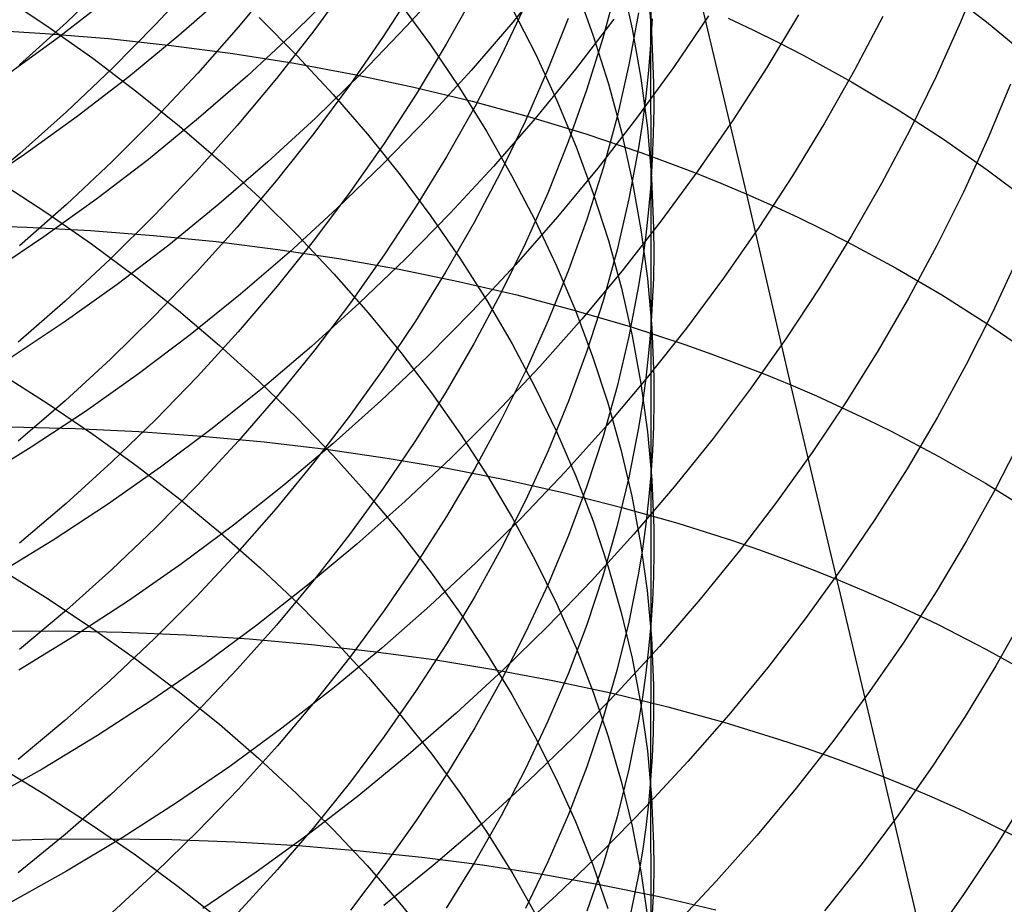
# Model space of a CAD drawing. Extents: x -383 to 1849, y -1185 to -529.
# Tile 600 of 656: x 422.3 to 429.59, y -952.1 to -945.55. Entities that reach past the tile are written whole.
import ezdxf

# ---------------------------------------------------------------- set-up
doc = ezdxf.new("R2010")
doc.units = 0
doc.layers.add('PREDEFINITO', color=7, linetype='CONTINUOUS')

msp = doc.modelspace()

# ---------------------------------------------------------------- linework, layer by layer
at = {"layer": 'PREDEFINITO'}
for p, q in [((426.9727, -943.7349, 624.1156), (426.9723, -945.7351, 626.9417)), ((427.6842, -946.8416, 502.9117), (427.0305, -944.0875, 505.5881)), ((429.4312, -945.1623, 531.3083), (429.2658, -945.5679, 531.5266)), ((422.9816, -945.2487, 607.9119), (422.6462, -945.5707, 607.7544)), ((423.6194, -945.2494, 609.653), (423.3066, -945.586, 609.4792)), ((424.2086, -945.2538, 611.4284), (423.9198, -945.6033, 611.2384)), ((425.4813, -945.2492, 541.4496), (425.1622, -945.6015, 541.5751)), ((426.2469, -945.2013, 539.8296), (425.9506, -945.5679, 539.9706)), ((426.7553, -945.2506, 631.9077), (426.8357, -945.6165, 631.593)), ((424.6794, -945.3044, 543.0433), (424.3385, -945.6397, 543.1532)), ((424.7419, -945.2721, 613.2338), (424.4777, -945.6327, 613.0279)), ((425.2307, -945.3043, 615.0714), (424.9929, -945.6735, 614.8499)), ((426.4207, -945.3178, 634.26), (426.5478, -945.6704, 633.9434)), ((426.7222, -945.3009, 622.9823), (426.6179, -945.688, 622.703)), ((426.9465, -945.2646, 629.5665), (426.9784, -945.6406, 629.2569)), ((429.1458, -945.3255, 507.1772), (429.4585, -945.5663, 507.4658)), ((422.1522, -945.3629, 644.8382), (422.5023, -945.5948, 644.588)), ((422.9683, -945.387, 546.1425), (422.5873, -945.6827, 546.2228)), ((423.8415, -945.3501, 544.606), (423.48, -945.6667, 544.701)), ((425.669, -945.356, 616.9396), (425.4592, -945.7317, 616.7034)), ((425.1134, -945.4254, 639.25), (425.3414, -945.7373, 638.9443)), ((426.0467, -945.4373, 618.8338), (425.8657, -945.8178, 618.5832)), ((425.9499, -945.4718, 636.6141), (426.1215, -945.8076, 636.2992)), ((424.0737, -945.5333, 641.8378), (424.3537, -945.8153, 641.5486)), ((426.3607, -945.5405, 620.7596), (426.2091, -945.9242, 620.4951)), ((426.6998, -945.546, 538.3423), (426.415, -945.917, 538.4939)), ((426.8816, -945.4997, 624.9495), (426.8108, -945.8848, 624.6592)), ((426.9841, -945.544, 627.0923), (426.9723, -945.7351, 626.9417)), ((427.4013, -945.5209, 536.6777), (427.1405, -945.9035, 536.8454)), ((427.5463, -945.5387, 504.3614), (427.7344, -945.6277, 504.488)), ((428.0675, -945.513, 534.9861), (427.8321, -945.9044, 535.1696)), ((428.6907, -945.5261, 533.2683), (428.4822, -945.924, 533.4674)), ((422.6462, -945.5707, 607.7544), (422.2998, -945.883, 607.602)), ((422.5023, -945.5948, 644.588), (422.8412, -945.8349, 644.3294)), ((423.3066, -945.586, 609.4792), (422.9824, -945.9138, 609.3104)), ((423.9198, -945.6033, 611.2384), (423.6188, -945.9448, 611.0531)), ((425.1622, -945.6015, 541.5751), (424.8318, -945.9447, 541.6956)), ((425.9506, -945.5679, 539.9706), (425.6425, -945.9263, 540.1066)), ((426.8357, -945.6165, 631.593), (426.9001, -945.984, 631.2774)), ((429.2658, -945.5679, 531.5266), (429.0856, -945.9698, 531.7408)), ((429.4585, -945.5663, 507.4658), (429.7592, -945.8161, 507.7602)), ((422.0175, -945.6232, 500.4126), (422.4896, -945.6512, 500.5471)), ((422.5873, -945.6827, 546.2228), (422.1969, -945.9665, 546.298)), ((422.4896, -945.6512, 500.5471), (422.9576, -945.6901, 500.6916)), ((422.9576, -945.6901, 500.6916), (423.4211, -945.74, 500.8461)), ((423.48, -945.6667, 544.701), (423.1085, -945.9722, 544.7907)), ((424.3385, -945.6397, 543.1532), (423.987, -945.965, 543.258)), ((424.4777, -945.6327, 613.0279), (424.2008, -945.9861, 612.8263)), ((424.9929, -945.6735, 614.8499), (424.7417, -946.0366, 614.6326)), ((426.6179, -945.688, 622.703), (426.4976, -946.0726, 622.4259)), ((426.5478, -945.6704, 633.9434), (426.6595, -946.0257, 633.6248)), ((426.9784, -945.6406, 629.2569), (426.9935, -946.0171, 628.9473)), ((427.7344, -945.6277, 504.488), (427.9198, -945.7195, 504.6166)), ((423.4211, -945.74, 500.8461), (423.8794, -945.8008, 501.0103)), ((425.4592, -945.7317, 616.7034), (425.2355, -946.1021, 616.4709)), ((425.3414, -945.7373, 638.9443), (425.5557, -946.0541, 638.6341)), ((426.9723, -945.7351, 626.9417), (426.9561, -945.926, 626.7914)), ((426.9723, -945.7351, 626.9417), (426.9724, -946.77, 628.3292)), ((427.9198, -945.7195, 504.6166), (428.1025, -945.8138, 504.7473)), ((422.8412, -945.8349, 644.3294), (423.1688, -946.0829, 644.0628)), ((423.8794, -945.8008, 501.0103), (424.332, -945.8726, 501.1843)), ((424.3537, -945.8153, 641.5486), (424.621, -946.1036, 641.2533)), ((425.8657, -945.8178, 618.5832), (425.6701, -946.1938, 618.3359)), ((426.1215, -945.8076, 636.2992), (426.2785, -946.1471, 635.9812)), ((428.1025, -945.8138, 504.7473), (428.4597, -946.0105, 505.0144)), ((424.332, -945.8726, 501.1843), (424.7784, -945.9553, 501.3678)), ((426.8108, -945.8848, 624.6592), (426.7234, -946.2681, 624.3707)), ((427.1405, -945.9035, 536.8454), (426.8669, -946.2793, 537.0082)), ((427.8321, -945.9044, 535.1696), (427.5834, -946.29, 535.3484)), ((422.9824, -945.9138, 609.3104), (422.6469, -946.2322, 609.1468)), ((423.1085, -945.9722, 544.7907), (422.7272, -946.2663, 544.8751)), ((423.6188, -945.9448, 611.0531), (423.3061, -946.2779, 610.8728)), ((423.987, -945.965, 543.258), (423.6251, -946.2797, 543.3574)), ((424.8318, -945.9447, 541.6956), (424.4904, -946.2784, 541.8107)), ((424.7784, -945.9553, 501.3678), (425.2181, -946.0489, 501.5608)), ((425.6425, -945.9263, 540.1066), (425.3228, -946.2762, 540.2375)), ((426.2091, -945.9242, 620.4951), (426.0423, -946.3042, 620.2336)), ((426.415, -945.917, 538.4939), (426.118, -946.2804, 538.6404)), ((426.9001, -945.984, 631.2774), (426.9481, -946.3528, 630.961)), ((426.9561, -945.926, 626.7914), (426.9356, -946.1168, 626.6413)), ((428.4822, -945.924, 533.4674), (428.2598, -946.317, 533.662)), ((429.0856, -945.9698, 531.7408), (428.8909, -946.3677, 531.9508)), ((424.2008, -945.9861, 612.8263), (423.9116, -946.332, 612.6294)), ((424.7417, -946.0366, 614.6326), (424.4775, -946.393, 614.4195)), ((425.2181, -946.0489, 501.5608), (425.6504, -946.1535, 501.7632)), ((425.5557, -946.0541, 638.6341), (425.7562, -946.3758, 638.3196)), ((426.6595, -946.0257, 633.6248), (426.7557, -946.3833, 633.3045)), ((426.9935, -946.0171, 628.9473), (426.9947, -946.2054, 628.7926)), ((428.4597, -946.0105, 505.0144), (428.8057, -946.2173, 505.2888)), ((429.6368, -946.0274, 529.9765), (429.47, -946.4292, 530.202)), ((423.1688, -946.0829, 644.0628), (423.4847, -946.3386, 643.7886)), ((424.621, -946.1036, 641.2533), (424.8754, -946.398, 640.9523)), ((425.2355, -946.1021, 616.4709), (424.9982, -946.4667, 616.2423)), ((426.4976, -946.0726, 622.4259), (426.3615, -946.4543, 622.1512)), ((426.9356, -946.1168, 626.6413), (426.9108, -946.3073, 626.4915)), ((425.6701, -946.1938, 618.3359), (425.4603, -946.5648, 618.0922)), ((425.6504, -946.1535, 501.7632), (426.075, -946.2691, 501.9749)), ((426.2785, -946.1471, 635.9812), (426.4207, -946.4901, 635.6604)), ((422.6469, -946.2322, 609.1468), (422.3006, -946.5409, 608.9886)), ((422.7272, -946.2663, 544.8751), (422.3364, -946.5485, 544.9539)), ((426.075, -946.2691, 501.9749), (426.4912, -946.3957, 502.1956)), ((426.7234, -946.2681, 624.3707), (426.6196, -946.6493, 624.0841)), ((426.9947, -946.2054, 628.7926), (426.9916, -946.3937, 628.638)), ((428.8057, -946.2173, 505.2888), (429.1404, -946.4339, 505.5704)), ((423.3061, -946.2779, 610.8728), (422.9818, -946.6022, 610.6976)), ((423.6251, -946.2797, 543.3574), (423.2531, -946.5836, 543.4514)), ((423.4847, -946.3386, 643.7886), (423.7886, -946.6015, 643.5072)), ((423.9116, -946.332, 612.6294), (423.6102, -946.6701, 612.4374)), ((424.4904, -946.2784, 541.8107), (424.1384, -946.602, 541.9204)), ((425.3228, -946.2762, 540.2375), (424.9918, -946.617, 540.363)), ((426.118, -946.2804, 538.6404), (425.8092, -946.6357, 538.7817)), ((426.0423, -946.3042, 620.2336), (425.8607, -946.6802, 619.9752)), ((426.8669, -946.2793, 537.0082), (426.5808, -946.648, 537.166)), ((426.9108, -946.3073, 626.4915), (426.8817, -946.4975, 626.3421)), ((427.5834, -946.29, 535.3484), (427.3217, -946.6694, 535.5223)), ((428.2598, -946.317, 533.662), (428.0236, -946.7048, 533.852)), ((424.4775, -946.393, 614.4195), (424.2007, -946.7424, 614.2111)), ((424.8754, -946.398, 640.9523), (425.1167, -946.698, 640.6458)), ((425.7562, -946.3758, 638.3196), (425.9427, -946.7018, 638.0013)), ((426.4912, -946.3957, 502.1956), (426.8985, -946.5333, 502.4254)), ((426.7557, -946.3833, 633.3045), (426.8361, -946.7428, 632.9827)), ((426.9481, -946.3528, 630.961), (426.9797, -946.7224, 630.6442)), ((426.9916, -946.3937, 628.638), (426.9842, -946.5819, 628.4835)), ((428.8909, -946.3677, 531.9508), (428.6819, -946.7612, 532.1563)), ((424.9982, -946.4667, 616.2423), (424.7475, -946.8251, 616.018)), ((426.3615, -946.4543, 622.1512), (426.2099, -946.8328, 621.8792)), ((426.4207, -946.4901, 635.6604), (426.5478, -946.8361, 635.3372)), ((429.1404, -946.4339, 505.5704), (429.4635, -946.6601, 505.8585)), ((429.47, -946.4292, 530.202), (429.2883, -946.8274, 530.4234)), ((422.3364, -946.5485, 544.9539), (421.9365, -946.8184, 545.0271)), ((422.3006, -946.5409, 608.9886), (421.9436, -946.8396, 608.8359)), ((425.4603, -946.5648, 618.0922), (425.2366, -946.9305, 617.8524)), ((426.8817, -946.4975, 626.3421), (426.8109, -946.8767, 626.0443)), ((426.8985, -946.5333, 502.4254), (427.0986, -946.6063, 502.5437)), ((422.9818, -946.6022, 610.6976), (422.6463, -946.9174, 610.5278)), ((423.2531, -946.5836, 543.4514), (422.8714, -946.876, 543.5397)), ((424.1384, -946.602, 541.9204), (423.7761, -946.9153, 542.0246)), ((423.7886, -946.6015, 643.5072), (424.0805, -946.8713, 643.2188)), ((424.9918, -946.617, 540.363), (424.6499, -946.9483, 540.483)), ((425.8092, -946.6357, 538.7817), (425.4888, -946.9824, 538.9176)), ((426.9842, -946.5819, 628.4835), (426.9724, -946.77, 628.3292)), ((427.0986, -946.6063, 502.5437), (427.2963, -946.682, 502.6642)), ((423.6102, -946.6701, 612.4374), (423.297, -946.9998, 612.2504)), ((425.1167, -946.698, 640.6458), (425.3447, -947.0034, 640.3344)), ((425.8607, -946.6802, 619.9752), (425.6646, -947.0517, 619.7202)), ((425.9427, -946.7018, 638.0013), (426.1148, -947.0318, 637.6794)), ((426.5808, -946.648, 537.166), (426.2827, -947.0091, 537.3185)), ((426.6196, -946.6493, 624.0841), (426.4997, -947.028, 623.7998)), ((427.3217, -946.6694, 535.5223), (427.0473, -947.0421, 535.6911)), ((427.2963, -946.682, 502.6642), (427.4915, -946.7604, 502.7868)), ((428.0236, -946.7048, 533.852), (427.7742, -947.0868, 534.037)), ((429.4635, -946.6601, 505.8585), (429.7749, -946.8954, 506.153)), ((422.1428, -946.7477, 646.2326), (422.4929, -946.9748, 645.9777)), ((424.2007, -946.7424, 614.2111), (423.9114, -947.0844, 614.0074)), ((426.8361, -946.7428, 632.9827), (426.9004, -947.104, 632.6599)), ((426.9724, -946.77, 628.3292), (426.9562, -946.958, 628.1752)), ((426.9724, -946.77, 628.3292), (426.9728, -948.9212, 631.0415)), ((426.9797, -946.7224, 630.6442), (426.9945, -947.0925, 630.3274)), ((427.4915, -946.7604, 502.7868), (427.6842, -946.8416, 502.9117)), ((428.6819, -946.7612, 532.1563), (428.459, -947.1499, 532.3572)), ((424.7475, -946.8251, 616.018), (424.4839, -947.177, 615.7981)), ((426.2099, -946.8328, 621.8792), (426.0432, -947.2076, 621.6102)), ((426.5478, -946.8361, 635.3372), (426.6596, -947.1847, 635.0118)), ((428.01, -948.2531, 501.6097), (427.6842, -946.8416, 502.9117)), ((427.6842, -946.8416, 502.9117), (427.8742, -946.9255, 503.0387)), ((429.2883, -946.8274, 530.4234), (429.0921, -947.2217, 530.6404)), ((422.6463, -946.9174, 610.5278), (422.2999, -947.2229, 610.3636)), ((422.8714, -946.876, 543.5397), (422.4803, -947.1567, 543.6222)), ((423.7761, -946.9153, 542.0246), (423.4038, -947.2177, 542.1229)), ((424.0805, -946.8713, 643.2188), (424.36, -947.1477, 642.9238)), ((425.2366, -946.9305, 617.8524), (424.9993, -947.2905, 617.6166)), ((426.8109, -946.8767, 626.0443), (426.7234, -947.2543, 625.7483)), ((427.8742, -946.9255, 503.0387), (428.0616, -947.0122, 503.1679)), ((422.4929, -946.9748, 645.9777), (422.8319, -947.2099, 645.7143)), ((423.297, -946.9998, 612.2504), (422.9723, -947.3208, 612.0688)), ((424.6499, -946.9483, 540.483), (424.2974, -947.2698, 540.5974)), ((425.4888, -946.9824, 538.9176), (425.1572, -947.3203, 539.0479)), ((425.3447, -947.0034, 640.3344), (425.559, -947.3138, 640.0182)), ((426.9562, -946.958, 628.1752), (426.9357, -947.1457, 628.0214)), ((421.8771, -947.0705, 498.9385), (422.3523, -947.0849, 499.0649)), ((425.6646, -947.0517, 619.7202), (425.4543, -947.4184, 619.4688)), ((426.2827, -947.0091, 537.3185), (425.9728, -947.3623, 537.4655)), ((426.1148, -947.0318, 637.6794), (426.2723, -947.3655, 637.3543)), ((426.4997, -947.028, 623.7998), (426.3641, -947.4037, 623.5179)), ((427.0473, -947.0421, 535.6911), (426.7605, -947.4078, 535.8547)), ((428.0616, -947.0122, 503.1679), (428.2463, -947.1015, 503.2991)), ((422.3523, -947.0849, 499.0649), (422.824, -947.11, 499.2017)), ((422.824, -947.11, 499.2017), (423.2915, -947.1458, 499.3487)), ((423.2915, -947.1458, 499.3487), (423.7544, -947.1924, 499.5058)), ((423.9114, -947.0844, 614.0074), (423.61, -947.4185, 613.8087)), ((424.36, -947.1477, 642.9238), (424.6268, -947.4303, 642.6227)), ((426.9004, -947.104, 632.6599), (426.9484, -947.4664, 632.3364)), ((426.9357, -947.1457, 628.0214), (426.9108, -947.3332, 627.8679)), ((426.9945, -947.0925, 630.3274), (426.9955, -947.2777, 630.1691)), ((427.7742, -947.0868, 534.037), (427.5118, -947.4626, 534.2169)), ((428.459, -947.1499, 532.3572), (428.2224, -947.5334, 532.5531)), ((428.2463, -947.1015, 503.2991), (428.4282, -947.1935, 503.4324)), ((422.4803, -947.1567, 543.6222), (422.08, -947.4252, 543.6988)), ((422.8319, -947.2099, 645.7143), (423.1596, -947.4528, 645.4427)), ((423.4038, -947.2177, 542.1229), (423.0217, -947.5089, 542.2154)), ((423.7544, -947.1924, 499.5058), (424.2121, -947.2498, 499.6729)), ((424.4839, -947.177, 615.7981), (424.2075, -947.522, 615.5828)), ((426.0432, -947.2076, 621.6102), (425.8617, -947.5784, 621.3444)), ((426.6596, -947.1847, 635.0118), (426.7559, -947.5357, 634.6846)), ((428.4282, -947.1935, 503.4324), (428.784, -947.3852, 503.7048)), ((429.0921, -947.2217, 530.6404), (428.8817, -947.6117, 530.8527)), ((424.2974, -947.2698, 540.5974), (423.9346, -947.581, 540.7058)), ((424.2121, -947.2498, 499.6729), (424.6641, -947.318, 499.85)), ((424.9993, -947.2905, 617.6166), (424.7487, -947.6444, 617.3851)), ((426.7234, -947.2543, 625.7483), (426.6196, -947.6297, 625.4543)), ((426.9955, -947.2777, 630.1691), (426.9922, -947.4628, 630.0109)), ((422.9723, -947.3208, 612.0688), (422.6364, -947.6327, 611.8927)), ((424.6641, -947.318, 499.85), (425.1099, -947.3969, 500.0368)), ((425.1572, -947.3203, 539.0479), (424.8147, -947.6488, 539.1725)), ((425.559, -947.3138, 640.0182), (425.7595, -947.6289, 639.6977)), ((425.9728, -947.3623, 537.4655), (425.6514, -947.707, 537.6069)), ((426.2723, -947.3655, 637.3543), (426.415, -947.7024, 637.0264)), ((426.9108, -947.3332, 627.8679), (426.8817, -947.5204, 627.7147)), ((429.6859, -947.3228, 528.9008), (429.5037, -947.7165, 529.1289)), ((423.61, -947.4185, 613.8087), (423.2968, -947.7445, 613.6153)), ((424.6268, -947.4303, 642.6227), (424.8808, -947.7188, 642.3157)), ((425.1099, -947.3969, 500.0368), (425.5488, -947.4867, 500.2333)), ((425.4543, -947.4184, 619.4688), (425.2301, -947.7799, 619.2214)), ((426.3641, -947.4037, 623.5179), (426.2131, -947.7763, 623.2389)), ((426.7605, -947.4078, 535.8547), (426.4616, -947.7661, 536.0128)), ((428.784, -947.3852, 503.7048), (429.1286, -947.5869, 503.9848)), ((423.0217, -947.5089, 542.2154), (422.6302, -947.7884, 542.3018)), ((423.1596, -947.4528, 645.4427), (423.4756, -947.7032, 645.1634)), ((425.5488, -947.4867, 500.2333), (425.9805, -947.5872, 500.4394)), ((426.9484, -947.4664, 632.3364), (426.9799, -947.8297, 632.0125)), ((426.9922, -947.4628, 630.0109), (426.9846, -947.6478, 629.8528)), ((427.5118, -947.4626, 534.2169), (427.2366, -947.832, 534.3916)), ((423.9346, -947.581, 540.7058), (423.5618, -947.8815, 540.8083)), ((424.2075, -947.522, 615.5828), (423.9188, -947.8597, 615.3725)), ((425.8617, -947.5784, 621.3444), (425.6656, -947.9448, 621.0821)), ((425.9805, -947.5872, 500.4394), (426.4043, -947.6987, 500.655)), ((426.7559, -947.5357, 634.6846), (426.8363, -947.8887, 634.356)), ((426.8817, -947.5204, 627.7147), (426.8109, -947.8937, 627.4095)), ((428.2224, -947.5334, 532.5531), (427.9726, -947.9112, 532.744)), ((429.1286, -947.5869, 503.9848), (429.4618, -947.7983, 504.272)), ((422.6364, -947.6327, 611.8927), (422.2896, -947.9351, 611.7224)), ((424.8147, -947.6488, 539.1725), (424.4616, -947.9676, 539.2912)), ((424.7487, -947.6444, 617.3851), (424.485, -947.9919, 617.1583)), ((425.7595, -947.6289, 639.6977), (425.9459, -947.9482, 639.3733)), ((426.6196, -947.6297, 625.4543), (426.4998, -948.0027, 625.1625)), ((426.9846, -947.6478, 629.8528), (426.9727, -947.8328, 629.6949)), ((428.8817, -947.6117, 530.8527), (428.6573, -947.997, 531.0603)), ((423.4756, -947.7032, 645.1634), (423.7798, -947.9606, 644.8766)), ((424.8808, -947.7188, 642.3157), (425.1217, -948.013, 642.0032)), ((425.6514, -947.707, 537.6069), (425.3188, -948.043, 537.7426)), ((426.4043, -947.6987, 500.655), (426.8196, -947.821, 500.8799)), ((426.415, -947.7024, 637.0264), (426.5427, -948.0424, 636.696)), ((429.5037, -947.7165, 529.1289), (429.3069, -948.1064, 529.3525)), ((422.6302, -947.7884, 542.3018), (422.2296, -948.0558, 542.382)), ((423.2968, -947.7445, 613.6153), (422.9721, -948.0619, 613.4273)), ((425.2301, -947.7799, 619.2214), (424.9922, -948.1358, 618.9781)), ((426.2131, -947.7763, 623.2389), (426.0469, -948.1453, 622.9628)), ((426.4616, -947.7661, 536.0128), (426.1509, -948.1164, 536.1653)), ((429.4618, -947.7983, 504.272), (429.7835, -948.019, 504.5659)), ((423.9188, -947.8597, 615.3725), (423.6179, -948.1897, 615.1674)), ((426.8196, -947.821, 500.8799), (427.2261, -947.9541, 501.1141)), ((427.2366, -947.832, 534.3916), (426.9491, -948.1943, 534.5608)), ((426.9727, -947.8328, 629.6949), (426.9564, -948.0176, 629.5372)), ((426.9799, -947.8297, 632.0125), (426.9947, -948.1935, 631.6884)), ((423.5618, -947.8815, 540.8083), (423.1793, -948.1708, 540.9047)), ((425.6656, -947.9448, 621.0821), (425.4553, -948.3065, 620.8235)), ((425.9459, -947.9482, 639.3733), (426.1179, -948.2716, 639.0452)), ((426.8109, -947.8937, 627.4095), (426.7234, -948.2654, 627.1061)), ((426.8363, -947.8887, 634.356), (426.9007, -948.2432, 634.0262)), ((427.9726, -947.9112, 532.744), (427.7098, -948.2829, 532.9297)), ((423.7798, -947.9606, 644.8766), (424.0719, -948.2249, 644.5828)), ((424.4616, -947.9676, 539.2912), (424.0983, -948.2761, 539.4037)), ((424.485, -947.9919, 617.1583), (424.2086, -948.3326, 616.9362)), ((425.1217, -948.013, 642.0032), (425.3492, -948.3123, 641.6856)), ((426.4998, -948.0027, 625.1625), (426.3642, -948.3729, 624.8734)), ((426.9564, -948.0176, 629.5372), (426.9357, -948.2022, 629.3798)), ((427.2261, -947.9541, 501.1141), (427.4258, -948.0248, 501.2346)), ((427.4258, -948.0248, 501.2346), (427.623, -948.0981, 501.3574)), ((428.6573, -947.997, 531.0603), (428.4194, -948.3772, 531.2628)), ((422.9721, -948.0619, 613.4273), (422.6362, -948.3702, 613.2451)), ((425.3188, -948.043, 537.7426), (424.9754, -948.3696, 537.8723)), ((426.5427, -948.0424, 636.696), (426.655, -948.385, 636.3634)), ((427.623, -948.0981, 501.3574), (427.8178, -948.1743, 501.4824)), ((422.1529, -948.1655, 647.5938), (422.5031, -948.3869, 647.335)), ((423.1793, -948.1708, 540.9047), (422.7874, -948.4486, 540.9947)), ((424.9922, -948.1358, 618.9781), (424.741, -948.4858, 618.7393)), ((426.1509, -948.1164, 536.1653), (425.8288, -948.4585, 536.3119)), ((426.0469, -948.1453, 622.9628), (425.8659, -948.5102, 622.6902)), ((429.3069, -948.1064, 529.3525), (429.096, -948.492, 529.5713)), ((423.6179, -948.1897, 615.1674), (423.3052, -948.5116, 614.9677)), ((424.0719, -948.2249, 644.5828), (424.3517, -948.4956, 644.2823)), ((426.9491, -948.1943, 534.5608), (426.6494, -948.5493, 534.7244)), ((426.9007, -948.2432, 634.0262), (426.9488, -948.599, 633.6957)), ((426.9357, -948.2022, 629.3798), (426.9108, -948.3866, 629.2227)), ((426.9947, -948.1935, 631.6884), (426.9957, -948.3755, 631.5265)), ((427.8178, -948.1743, 501.4824), (428.01, -948.2531, 501.6097)), ((424.0983, -948.2761, 539.4037), (423.7249, -948.5741, 539.5101)), ((425.4553, -948.3065, 620.8235), (425.2311, -948.663, 620.569)), ((425.3492, -948.3123, 641.6856), (425.5631, -948.6165, 641.3632)), ((426.1179, -948.2716, 639.0452), (426.2754, -948.5985, 638.7138)), ((426.7234, -948.2654, 627.1061), (426.6195, -948.635, 626.8048)), ((427.7098, -948.2829, 532.9297), (427.4343, -948.6482, 533.1099)), ((428.6976, -951.1531, 499.1035), (428.01, -948.2531, 501.6097)), ((428.01, -948.2531, 501.6097), (428.1995, -948.3346, 501.7392)), ((422.6362, -948.3702, 613.2451), (422.2894, -948.6692, 613.0689)), ((422.5031, -948.3869, 647.335), (422.8421, -948.6163, 647.0675)), ((424.2086, -948.3326, 616.9362), (423.9198, -948.666, 616.7192)), ((424.9754, -948.3696, 537.8723), (424.6214, -948.6867, 537.9958)), ((426.3642, -948.3729, 624.8734), (426.2132, -948.7398, 624.587)), ((426.655, -948.385, 636.3634), (426.7517, -948.7298, 636.029)), ((426.9108, -948.3866, 629.2227), (426.8816, -948.5707, 629.066)), ((426.9957, -948.3755, 631.5265), (426.9924, -948.5575, 631.3647)), ((428.4194, -948.3772, 531.2628), (428.1683, -948.7518, 531.4601)), ((428.1995, -948.3346, 501.7392), (428.3864, -948.4189, 501.8709)), ((422.7874, -948.4486, 540.9947), (422.3865, -948.7144, 541.0781)), ((425.8288, -948.4585, 536.3119), (425.4955, -948.7918, 536.4525)), ((428.3864, -948.4189, 501.8709), (428.5706, -948.5058, 502.0047)), ((423.3052, -948.5116, 614.9677), (422.981, -948.825, 614.7736)), ((424.3517, -948.4956, 644.2823), (424.6188, -948.7724, 643.9755)), ((424.741, -948.4858, 618.7393), (424.4769, -948.8294, 618.5052)), ((425.8659, -948.5102, 622.6902), (425.6704, -948.8709, 622.4211)), ((428.5706, -948.5058, 502.0047), (428.7521, -948.5953, 502.1406)), ((429.096, -948.492, 529.5713), (428.8712, -948.8731, 529.7851)), ((422.2354, -948.563, 497.6276), (422.7104, -948.5751, 497.7566)), ((422.7104, -948.5751, 497.7566), (423.1818, -948.5977, 497.8961)), ((423.1818, -948.5977, 497.8961), (423.649, -948.6308, 498.046)), ((423.7249, -948.5741, 539.5101), (423.3419, -948.8611, 539.61)), ((426.2754, -948.5985, 638.7138), (426.418, -948.9288, 638.3795)), ((426.6494, -948.5493, 534.7244), (426.3381, -948.8965, 534.8821)), ((426.8816, -948.5707, 629.066), (426.8105, -948.9378, 628.7536)), ((426.9488, -948.599, 633.6957), (426.9804, -948.9557, 633.3647)), ((426.9924, -948.5575, 631.3647), (426.9848, -948.7394, 631.203)), ((428.7521, -948.5953, 502.1406), (429.1068, -948.7819, 502.4184)), ((422.8421, -948.6163, 647.0675), (423.1698, -948.8533, 646.7918)), ((423.9198, -948.666, 616.7192), (423.6189, -948.9919, 616.5076)), ((423.649, -948.6308, 498.046), (424.1116, -948.6745, 498.2062)), ((424.1116, -948.6745, 498.2062), (424.5689, -948.7287, 498.3765)), ((425.2311, -948.663, 620.569), (424.9932, -949.0141, 620.3187)), ((425.5631, -948.6165, 641.3632), (425.7631, -948.9253, 641.0364)), ((426.6195, -948.635, 626.8048), (426.4997, -949.0021, 626.5057)), ((427.4343, -948.6482, 533.1099), (427.1465, -949.0067, 533.2844)), ((429.7208, -948.6409, 527.8596), (429.5231, -949.0261, 528.0895)), ((422.3865, -948.7144, 541.0781), (421.9767, -948.9677, 541.155)), ((424.6214, -948.6867, 537.9958), (424.2572, -948.9936, 538.113)), ((424.5689, -948.7287, 498.3765), (425.0204, -948.7935, 498.5569)), ((426.2132, -948.7398, 624.587), (426.047, -949.1033, 624.3038)), ((426.7517, -948.7298, 636.029), (426.8327, -949.0765, 635.6931)), ((426.9848, -948.7394, 631.203), (426.9728, -948.9212, 631.0415)), ((428.1683, -948.7518, 531.4601), (427.9041, -949.1205, 531.6521)), ((422.981, -948.825, 614.7736), (422.6456, -949.1296, 614.5855)), ((424.6188, -948.7724, 643.9755), (424.8731, -949.055, 643.6627)), ((425.0204, -948.7935, 498.5569), (425.4656, -948.8689, 498.7473)), ((425.4955, -948.7918, 536.4525), (425.1514, -949.116, 536.5869)), ((429.1068, -948.7819, 502.4184), (429.4503, -948.9785, 502.704)), ((423.3419, -948.8611, 539.61), (422.9495, -949.1366, 539.7033)), ((423.1698, -948.8533, 646.7918), (423.4857, -949.0975, 646.5081)), ((424.4769, -948.8294, 618.5052), (424.2, -949.1663, 618.276)), ((425.6704, -948.8709, 622.4211), (425.4606, -949.2268, 622.1558)), ((425.4656, -948.8689, 498.7473), (425.904, -948.9548, 498.9475)), ((426.3381, -948.8965, 534.8821), (426.0153, -949.2356, 535.0337)), ((428.8712, -948.8731, 529.7851), (428.6328, -949.2491, 529.9938)), ((425.7631, -948.9253, 641.0364), (425.9491, -949.2383, 640.7055)), ((425.904, -948.9548, 498.9475), (426.335, -949.0514, 499.1573)), ((426.418, -948.9288, 638.3795), (426.5455, -949.2619, 638.0426)), ((426.8105, -948.9378, 628.7536), (426.7228, -949.3033, 628.443)), ((426.9728, -948.9212, 631.0415), (426.9565, -949.1028, 630.8802)), ((426.9728, -948.9212, 631.0415), (426.9734, -950.0276, 632.3724)), ((426.9804, -948.9557, 633.3647), (426.9952, -949.313, 633.0336)), ((423.6189, -948.9919, 616.5076), (423.3061, -949.3097, 616.3015)), ((424.2572, -948.9936, 538.113), (423.8831, -949.2901, 538.2236)), ((424.9932, -949.0141, 620.3187), (424.7421, -949.3592, 620.073)), ((426.4997, -949.0021, 626.5057), (426.364, -949.3665, 626.2093)), ((427.1465, -949.0067, 533.2844), (426.8466, -949.3579, 533.4531)), ((429.5231, -949.0261, 528.0895), (429.3112, -949.4072, 528.3145)), ((429.4503, -948.9785, 502.704), (429.7824, -949.1847, 502.997)), ((423.4857, -949.0975, 646.5081), (423.7898, -949.3487, 646.2168)), ((425.1514, -949.116, 536.5869), (424.7968, -949.4307, 536.715)), ((424.8731, -949.055, 643.6627), (425.1143, -949.3431, 643.3443)), ((426.047, -949.1033, 624.3038), (425.866, -949.4628, 624.024)), ((426.335, -949.0514, 499.1573), (426.758, -949.1587, 499.3768)), ((426.8327, -949.0765, 635.6931), (426.8975, -949.4248, 635.3562)), ((426.9565, -949.1028, 630.8802), (426.9358, -949.2843, 630.7192)), ((422.6456, -949.1296, 614.5855), (422.2992, -949.4249, 614.4034)), ((422.9495, -949.1366, 539.7033), (422.5481, -949.4004, 539.7898)), ((424.2, -949.1663, 618.276), (423.9107, -949.496, 618.052)), ((426.758, -949.1587, 499.3768), (427.1726, -949.2766, 499.6058)), ((427.9041, -949.1205, 531.6521), (427.6273, -949.4829, 531.8383)), ((425.4606, -949.2268, 622.1558), (425.2369, -949.5777, 621.8947)), ((426.0153, -949.2356, 535.0337), (425.6814, -949.566, 535.1792)), ((425.9491, -949.2383, 640.7055), (426.1207, -949.5552, 640.371)), ((426.5455, -949.2619, 638.0426), (426.6576, -949.5977, 637.7034)), ((428.6328, -949.2491, 529.9938), (428.3811, -949.6196, 530.197)), ((423.3061, -949.3097, 616.3015), (422.9819, -949.6192, 616.1012)), ((423.8831, -949.2901, 538.2236), (423.4994, -949.5757, 538.3276)), ((426.7228, -949.3033, 628.443), (426.6188, -949.6668, 628.1345)), ((426.9358, -949.2843, 630.7192), (426.9109, -949.4656, 630.5585)), ((426.9952, -949.313, 633.0336), (426.9962, -949.4917, 632.8681)), ((427.1726, -949.2766, 499.6058), (427.5782, -949.4051, 499.8441)), ((422.5481, -949.4004, 539.7898), (422.138, -949.6518, 539.8695)), ((423.7898, -949.3487, 646.2168), (424.0818, -949.6066, 645.9184)), ((424.7421, -949.3592, 620.073), (424.4779, -949.6981, 619.8321)), ((425.1143, -949.3431, 643.3443), (425.3422, -949.6362, 643.0207)), ((426.364, -949.3665, 626.2093), (426.213, -949.7278, 625.9158)), ((426.8466, -949.3579, 533.4531), (426.535, -949.7015, 533.6158)), ((427.5782, -949.4051, 499.8441), (427.7774, -949.4734, 499.9667)), ((429.3112, -949.4072, 528.3145), (429.0855, -949.7837, 528.5344)), ((424.7968, -949.4307, 536.715), (424.4321, -949.7355, 536.8364)), ((425.866, -949.4628, 624.024), (425.6705, -949.818, 623.7479)), ((426.9109, -949.4656, 630.5585), (426.8816, -949.6465, 630.3982)), ((426.8975, -949.4248, 635.3562), (426.9461, -949.7743, 635.0184)), ((427.6273, -949.4829, 531.8383), (427.3383, -949.8385, 532.0188)), ((427.7774, -949.4734, 499.9667), (427.9742, -949.5444, 500.0917)), ((423.9107, -949.496, 618.052), (423.6093, -949.8183, 617.8335)), ((426.1207, -949.5552, 640.371), (426.2777, -949.8756, 640.0331)), ((426.9962, -949.4917, 632.8681), (426.993, -949.6704, 632.7027)), ((427.9742, -949.5444, 500.0917), (428.1685, -949.618, 500.2189)), ((422.1418, -949.6054, 648.931), (422.4919, -949.8222, 648.6673)), ((422.9819, -949.6192, 616.1012), (422.6464, -949.92, 615.907)), ((423.4994, -949.5757, 538.3276), (423.1064, -949.8499, 538.4247)), ((424.0818, -949.6066, 645.9184), (424.3614, -949.8707, 645.6132)), ((425.2369, -949.5777, 621.8947), (424.9996, -949.9231, 621.638)), ((425.6814, -949.566, 535.1792), (425.3367, -949.8875, 535.3182)), ((426.6576, -949.5977, 637.7034), (426.7542, -949.9357, 637.3624)), ((428.3811, -949.6196, 530.197), (428.1166, -949.9844, 530.3947)), ((428.1685, -949.618, 500.2189), (428.3601, -949.6943, 500.3484)), ((424.4779, -949.6981, 619.8321), (424.201, -950.0304, 619.5963)), ((425.3422, -949.6362, 643.0207), (425.5565, -949.9342, 642.6922)), ((426.535, -949.7015, 533.6158), (426.2119, -950.037, 533.7722)), ((426.6188, -949.6668, 628.1345), (426.4988, -950.028, 627.8284)), ((426.8816, -949.6465, 630.3982), (426.8105, -950.0074, 630.0786)), ((426.993, -949.6704, 632.7027), (426.9854, -949.8491, 632.5375)), ((428.3601, -949.6943, 500.3484), (428.5492, -949.7733, 500.4802)), ((424.4321, -949.7355, 536.8364), (424.0574, -950.0298, 536.9511)), ((426.213, -949.7278, 625.9158), (426.0468, -950.0855, 625.6255)), ((426.9461, -949.7743, 635.0184), (426.9781, -950.1247, 634.6802)), ((428.5492, -949.7733, 500.4802), (428.7355, -949.8549, 500.6141)), ((422.4919, -949.8222, 648.6673), (422.8309, -950.0468, 648.3948)), ((423.6093, -949.8183, 617.8335), (423.2961, -950.1327, 617.6207)), ((425.6705, -949.818, 623.7479), (425.4608, -950.1686, 623.4757)), ((427.3383, -949.8385, 532.0188), (427.0372, -950.1871, 532.1932)), ((429.0855, -949.7837, 528.5344), (428.8462, -950.1553, 528.7489)), ((422.6464, -949.92, 615.907), (422.3, -950.2116, 615.7191)), ((423.1064, -949.8499, 538.4247), (422.7044, -950.1124, 538.5148)), ((424.3614, -949.8707, 645.6132), (424.6283, -950.1409, 645.3015)), ((425.3367, -949.8875, 535.3182), (424.9815, -950.1995, 535.4506)), ((426.2777, -949.8756, 640.0331), (426.4199, -950.1992, 639.6923)), ((426.9854, -949.8491, 632.5375), (426.9734, -950.0276, 632.3724)), ((428.7355, -949.8549, 500.6141), (428.9192, -949.9391, 500.7502)), ((424.9996, -949.9231, 621.638), (424.7489, -950.2628, 621.386)), ((425.5565, -949.9342, 642.6922), (425.757, -950.2366, 642.3592)), ((426.7542, -949.9357, 637.3624), (426.8349, -950.2757, 637.0198)), ((428.1166, -949.9844, 530.3947), (427.8394, -950.3429, 530.5866)), ((428.9192, -949.9391, 500.7502), (429.1001, -950.0259, 500.8884)), ((429.7407, -949.9553, 526.8337), (429.5273, -950.3325, 527.0653)), ((422.8309, -950.0468, 648.3948), (423.1586, -950.2788, 648.1139)), ((424.0574, -950.0298, 536.9511), (423.6732, -950.3134, 537.0589)), ((424.201, -950.0304, 619.5963), (423.9116, -950.3556, 619.3659)), ((426.2119, -950.037, 533.7722), (425.8778, -950.3641, 533.9221)), ((426.4988, -950.028, 627.8284), (426.363, -950.3864, 627.5249)), ((426.8105, -950.0074, 630.0786), (426.7228, -950.3668, 629.7609)), ((426.9734, -950.0276, 632.3724), (426.9571, -950.2061, 632.2076)), ((426.9734, -950.0276, 632.3724), (426.9722, -951.1773, 633.6664)), ((429.1001, -950.0259, 500.8884), (429.4536, -950.207, 501.171)), ((422.1114, -950.0741, 496.2151), (422.5886, -950.0733, 496.3353)), ((422.7044, -950.1124, 538.5148), (422.2938, -950.3628, 538.5976)), ((422.5886, -950.0733, 496.3353), (423.0627, -950.0828, 496.4664)), ((423.2961, -950.1327, 617.6207), (422.9715, -950.4388, 617.4139)), ((423.0627, -950.0828, 496.4664), (423.5331, -950.1027, 496.6082)), ((423.5331, -950.1027, 496.6082), (423.9993, -950.1328, 496.7606)), ((423.9993, -950.1328, 496.7606), (424.4608, -950.1734, 496.9234)), ((426.0468, -950.0855, 625.6255), (425.8658, -950.4395, 625.3387)), ((426.9781, -950.1247, 634.6802), (426.9932, -950.4755, 634.3419)), ((424.4608, -950.1734, 496.9234), (424.9171, -950.2243, 497.0967)), ((424.9815, -950.1995, 535.4506), (424.6161, -950.5018, 535.5761)), ((424.6283, -950.1409, 645.3015), (424.8824, -950.4167, 644.9837)), ((425.4608, -950.1686, 623.4757), (425.2371, -950.5143, 623.2078)), ((426.4199, -950.1992, 639.6923), (426.5471, -950.5257, 639.3488)), ((427.0372, -950.1871, 532.1932), (426.7244, -950.528, 532.3613)), ((426.9571, -950.2061, 632.2076), (426.9365, -950.3843, 632.043)), ((428.8462, -950.1553, 528.7489), (428.5937, -950.5216, 528.9579)), ((429.4536, -950.207, 501.171), (429.7958, -950.3978, 501.4614)), ((423.1586, -950.2788, 648.1139), (423.4747, -950.518, 647.8249)), ((424.7489, -950.2628, 621.386), (424.4853, -950.5962, 621.139)), ((424.9171, -950.2243, 497.0967), (425.3675, -950.2856, 497.2801)), ((425.757, -950.2366, 642.3592), (425.9433, -950.5432, 642.0221)), ((426.8349, -950.2757, 637.0198), (426.8995, -950.6171, 636.6761)), ((423.6732, -950.3134, 537.0589), (423.2797, -950.5858, 537.1595)), ((423.9116, -950.3556, 619.3659), (423.6102, -950.6735, 619.141)), ((425.3675, -950.2856, 497.2801), (425.8116, -950.3574, 497.4738)), ((425.8116, -950.3574, 497.4738), (426.2488, -950.4396, 497.6774)), ((427.8394, -950.3429, 530.5866), (427.5499, -950.6949, 530.7724)), ((429.5273, -950.3325, 527.0653), (429.3, -950.7052, 527.2916)), ((424.8824, -950.4167, 644.9837), (425.1233, -950.6979, 644.6603)), ((425.8778, -950.3641, 533.9221), (425.5329, -950.6823, 534.0654)), ((426.363, -950.3864, 627.5249), (426.2119, -950.7417, 627.2244)), ((426.7228, -950.3668, 629.7609), (426.6188, -950.7241, 629.4453)), ((426.9365, -950.3843, 632.043), (426.9116, -950.5624, 631.8787)), ((422.9715, -950.4388, 617.4139), (422.6356, -950.7363, 617.2134)), ((424.6161, -950.5018, 535.5761), (424.2409, -950.7938, 535.6947)), ((425.8658, -950.4395, 625.3387), (425.6703, -950.7892, 625.0556)), ((426.2488, -950.4396, 497.6774), (426.6786, -950.5322, 497.891)), ((426.9932, -950.4755, 634.3419), (426.9945, -950.651, 634.1728)), ((423.4747, -950.518, 647.8249), (423.7789, -950.7639, 647.5282)), ((425.2371, -950.5143, 623.2078), (424.9998, -950.8545, 622.9444)), ((425.9433, -950.5432, 642.0221), (426.1154, -950.8536, 641.6813)), ((426.7244, -950.528, 532.3613), (426.4002, -950.8611, 532.523)), ((426.5471, -950.5257, 639.3488), (426.6589, -950.8547, 639.003)), ((426.6786, -950.5322, 497.891), (427.1005, -950.6354, 498.1143)), ((426.9116, -950.5624, 631.8787), (426.8823, -950.7402, 631.7148)), ((428.5937, -950.5216, 528.9579), (428.3282, -950.8821, 529.161)), ((423.2797, -950.5858, 537.1595), (422.8773, -950.8466, 537.2528)), ((424.4853, -950.5962, 621.139), (424.2088, -950.9231, 620.8971)), ((426.8995, -950.6171, 636.6761), (426.9478, -950.9599, 636.3315)), ((427.1005, -950.6354, 498.1143), (427.5138, -950.749, 498.3474)), ((423.6102, -950.6735, 619.141), (423.297, -950.9836, 618.9221)), ((425.1233, -950.6979, 644.6603), (425.3509, -950.9841, 644.3315)), ((425.5329, -950.6823, 534.0654), (425.1775, -950.9912, 534.2019)), ((426.9945, -950.651, 634.1728), (426.9914, -950.8265, 634.0038)), ((427.5499, -950.6949, 530.7724), (427.2484, -951.0398, 530.952)), ((429.3, -950.7052, 527.2916), (429.0592, -951.0731, 527.5124)), ((422.6356, -950.7363, 617.2134), (422.2889, -951.0248, 617.0194)), ((423.7789, -950.7639, 647.5282), (424.0711, -951.0164, 647.2241)), ((424.2409, -950.7938, 535.6947), (423.8561, -951.0751, 535.8061)), ((425.6703, -950.7892, 625.0556), (425.4605, -951.1344, 624.7765)), ((426.2119, -950.7417, 627.2244), (426.0456, -951.0937, 626.9272)), ((426.6188, -950.7241, 629.4453), (426.4987, -951.0791, 629.1321)), ((426.8823, -950.7402, 631.7148), (426.8113, -951.0948, 631.3881)), ((427.5138, -950.749, 498.3474), (427.9182, -950.8731, 498.59)), ((422.8773, -950.8466, 537.2528), (422.4662, -951.0954, 537.3386)), ((424.9998, -950.8545, 622.9444), (424.7492, -951.1891, 622.6858)), ((426.4002, -950.8611, 532.523), (426.065, -951.1858, 532.6781)), ((426.1154, -950.8536, 641.6813), (426.2729, -951.1674, 641.337)), ((426.6589, -950.8547, 639.003), (426.7551, -951.186, 638.6554)), ((426.9914, -950.8265, 634.0038), (426.984, -951.0019, 633.835)), ((424.2088, -950.9231, 620.8971), (423.92, -951.2431, 620.6608)), ((427.9182, -950.8731, 498.59), (428.1168, -950.9392, 498.7149)), ((428.3282, -950.8821, 529.161), (428.0502, -951.2365, 529.3582)), ((428.1168, -950.9392, 498.7149), (428.3129, -951.0078, 498.8421)), ((423.297, -950.9836, 618.9221), (422.9723, -951.2855, 618.7093)), ((425.1775, -950.9912, 534.2019), (424.812, -951.2905, 534.3313)), ((425.3509, -950.9841, 644.3315), (425.5648, -951.2751, 643.9977)), ((426.9478, -950.9599, 636.3315), (426.9795, -951.3034, 635.9865)), ((426.984, -951.0019, 633.835), (426.9722, -951.1773, 633.6664)), ((428.3129, -951.0078, 498.8421), (428.5066, -951.0791, 498.9716)), ((422.1412, -951.0739, 650.2374), (422.4913, -951.2854, 649.9695)), ((423.8561, -951.0751, 535.8061), (423.4621, -951.3454, 535.9101)), ((424.0711, -951.0164, 647.2241), (424.3508, -951.2751, 646.9132)), ((426.4987, -951.0791, 629.1321), (426.363, -951.4315, 628.8216)), ((427.2484, -951.0398, 530.952), (426.9352, -951.3773, 531.1252)), ((428.5066, -951.0791, 498.9716), (428.6976, -951.1531, 499.1035)), ((429.0592, -951.0731, 527.5124), (428.8053, -951.4358, 527.7275)), ((422.4662, -951.0954, 537.3386), (422.0469, -951.3318, 537.4168)), ((425.4605, -951.1344, 624.7765), (425.2368, -951.4747, 624.5018)), ((426.0456, -951.0937, 626.9272), (425.8646, -951.4419, 626.6335)), ((426.8113, -951.0948, 631.3881), (426.7236, -951.4479, 631.0632)), ((429.0489, -952.6363, 497.8939), (428.6976, -951.1531, 499.1035)), ((428.6976, -951.1531, 499.1035), (428.886, -951.2296, 499.2377)), ((424.7492, -951.1891, 622.6858), (424.4855, -951.5176, 622.4322)), ((426.065, -951.1858, 532.6781), (425.7191, -951.5018, 532.8262)), ((426.2729, -951.1674, 641.337), (426.4155, -951.4844, 640.9897)), ((426.7551, -951.186, 638.6554), (426.8356, -951.519, 638.3062)), ((426.9722, -951.1773, 633.6664), (426.9561, -951.3525, 633.498)), ((426.9722, -951.1773, 633.6664), (426.9727, -952.336, 634.9519)), ((428.886, -951.2296, 499.2377), (429.0717, -951.3088, 499.3741)), ((422.4913, -951.2854, 649.9695), (422.8303, -951.5046, 649.6926)), ((422.9723, -951.2855, 618.7093), (422.6364, -951.579, 618.503)), ((423.92, -951.2431, 620.6608), (423.6191, -951.5559, 620.4302)), ((424.3508, -951.2751, 646.9132), (424.618, -951.5396, 646.5956)), ((424.812, -951.2905, 534.3313), (424.4366, -951.5797, 534.4535)), ((425.5648, -951.2751, 643.9977), (425.7649, -951.5704, 643.6593)), ((426.9795, -951.3034, 635.9865), (426.9944, -951.6476, 635.6413)), ((428.0502, -951.2365, 529.3582), (427.7598, -951.5844, 529.5492)), ((429.7581, -951.2923, 525.8442), (429.5302, -951.6602, 526.0763)), ((423.4621, -951.3454, 535.9101), (423.0592, -951.6043, 536.0065)), ((426.9352, -951.3773, 531.1252), (426.6107, -951.707, 531.2918)), ((426.9561, -951.3525, 633.498), (426.9356, -951.5275, 633.3299)), ((429.0717, -951.3088, 499.3741), (429.2547, -951.3906, 499.5127)), ((425.8646, -951.4419, 626.6335), (425.669, -951.7859, 626.3436)), ((426.363, -951.4315, 628.8216), (426.2118, -951.7809, 628.5141)), ((426.7236, -951.4479, 631.0632), (426.6196, -951.7991, 630.7405)), ((428.8053, -951.4358, 527.7275), (428.5384, -951.7929, 527.9367)), ((429.2547, -951.3906, 499.5127), (429.435, -951.4748, 499.6535)), ((422.8303, -951.5046, 649.6926), (423.158, -951.7311, 649.4072)), ((424.4855, -951.5176, 622.4322), (424.2092, -951.8396, 622.184)), ((425.2368, -951.4747, 624.5018), (424.9995, -951.8097, 624.2318)), ((425.7191, -951.5018, 532.8262), (425.3627, -951.8086, 532.9674)), ((426.4155, -951.4844, 640.9897), (426.5431, -951.8042, 640.6397)), ((426.8356, -951.519, 638.3062), (426.9, -951.8536, 637.9558)), ((429.435, -951.4748, 499.6535), (429.7872, -951.6508, 499.9413)), ((422.6364, -951.579, 618.503), (422.2896, -951.8636, 618.3033)), ((423.6191, -951.5559, 620.4302), (423.3063, -951.861, 620.2057)), ((424.4366, -951.5797, 534.4535), (424.0516, -951.8584, 534.5683)), ((424.618, -951.5396, 646.5956), (424.8724, -951.8096, 646.2719)), ((425.7649, -951.5704, 643.6593), (425.9509, -951.8698, 643.3167)), ((426.9356, -951.5275, 633.3299), (426.9108, -951.7023, 633.1621)), ((427.7598, -951.5844, 529.5492), (427.4575, -951.9254, 529.7337)), ((421.9969, -951.6268, 494.8462), (422.4761, -951.6136, 494.9574)), ((422.4761, -951.6136, 494.9574), (422.9526, -951.6105, 495.0798)), ((423.0592, -951.6043, 536.0065), (422.6477, -951.8513, 536.0951)), ((422.9526, -951.6105, 495.0798), (423.426, -951.6175, 495.2131)), ((423.426, -951.6175, 495.2131), (423.8957, -951.6346, 495.3574)), ((423.8957, -951.6346, 495.3574), (424.3612, -951.6618, 495.5124)), ((424.3612, -951.6618, 495.5124), (424.8219, -951.6992, 495.678)), ((426.9944, -951.6476, 635.6413), (426.9955, -951.8197, 635.4687)), ((429.5302, -951.6602, 526.0763), (429.2889, -952.0234, 526.3027)), ((423.158, -951.7311, 649.4072), (423.4741, -951.9645, 649.1135)), ((424.8219, -951.6992, 495.678), (425.2773, -951.7468, 495.8542)), ((426.6107, -951.707, 531.2918), (426.2751, -952.0285, 531.4514)), ((426.9108, -951.7023, 633.1621), (426.8817, -951.8769, 632.9946)), ((424.9995, -951.8097, 624.2318), (424.7489, -952.1391, 623.9666)), ((424.8724, -951.8096, 646.2719), (425.1136, -952.0849, 645.9424)), ((425.3627, -951.8086, 532.9674), (424.9963, -952.1059, 533.1012)), ((425.2773, -951.7468, 495.8542), (425.7269, -951.8046, 496.0407)), ((425.669, -951.7859, 626.3436), (425.4592, -952.1255, 626.0579)), ((425.7269, -951.8046, 496.0407), (426.1701, -951.8725, 496.2376)), ((426.2118, -951.7809, 628.5141), (426.0456, -952.1269, 628.2099)), ((426.6196, -951.7991, 630.7405), (426.4996, -952.148, 630.4202)), ((426.5431, -951.8042, 640.6397), (426.6553, -952.1264, 640.2874)), ((428.5384, -951.7929, 527.9367), (428.2589, -952.144, 528.1397)), ((422.6477, -951.8513, 536.0951), (422.228, -952.086, 536.1758)), ((423.3063, -951.861, 620.2057), (422.982, -952.1581, 619.9874)), ((424.0516, -951.8584, 534.5683), (423.6575, -952.1263, 534.6755)), ((424.2092, -951.8396, 622.184), (423.9204, -952.1549, 621.9415)), ((425.9509, -951.8698, 643.3167), (426.1225, -952.1729, 642.9703)), ((426.1701, -951.8725, 496.2376), (426.6064, -951.9508, 496.4446)), ((426.8817, -951.8769, 632.9946), (426.8108, -952.225, 632.6609)), ((426.9, -951.8536, 637.9558), (426.9481, -952.1893, 637.6046)), ((426.9955, -951.8197, 635.4687), (426.9922, -951.9919, 635.2963)), ((426.6064, -951.9508, 496.4446), (427.0352, -952.0393, 496.6617)), ((427.4575, -951.9254, 529.7337), (427.1436, -952.2591, 529.9116)), ((423.4741, -951.9645, 649.1135), (423.7783, -952.2046, 648.812)), ((426.2751, -952.0285, 531.4514), (425.9288, -952.3414, 531.604)), ((426.9922, -951.9919, 635.2963), (426.9846, -952.164, 635.124)), ((429.2889, -952.0234, 526.3027), (429.0343, -952.3814, 526.5233)), ((425.1136, -952.0849, 645.9424), (425.3415, -952.3651, 645.6075)), ((427.0352, -952.0393, 496.6617), (427.456, -952.138, 496.8887))]:
    msp.add_line(p, q, dxfattribs=at)
at = {"layer": 'PREDEFINITO', "extrusion": (-0.016833, 0.307513, -0.951395)}
msp.add_arc((-360.4746, -721.5646, -863.8014), 14.979, 55.83898, 295.27303, dxfattribs=at)
at = {"layer": 'PREDEFINITO', "extrusion": (-0.016807, 0.326121, -0.945179)}
msp.add_arc((-363.4913, -703.3477, -879.1413), 14.9744, 51.68409, 297.64988, dxfattribs=at)
at = {"layer": 'PREDEFINITO', "extrusion": (0.972954, 0.231001, -0.000156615)}
msp.add_arc((-1087.3402, 576.7282, 200.7668), 85.2985, 293.369927, 338.511085, dxfattribs=at)
at = {"layer": 'PREDEFINITO', "extrusion": (0.060851, -0.293849, -0.953913)}
msp.add_arc((215.3689, 1115.2693, -221.857), 14.953, 35.41266, 135.06221, dxfattribs=at)
at = {"layer": 'PREDEFINITO', "extrusion": (0.056405, -0.275053, -0.959773)}
msp.add_arc((217.2716, 1110.0473, -246.1755), 14.9755, 41.40039, 134.83054, dxfattribs=at)
at = {"layer": 'PREDEFINITO', "extrusion": (0.051905, -0.256186, -0.965233)}
msp.add_arc((219.6067, 1104.2669, -270.3614), 14.987, 44.79781, 134.63508, dxfattribs=at)
at = {"layer": 'PREDEFINITO', "extrusion": (0.047406, -0.237251, -0.970291)}
msp.add_arc((222.2511, 1097.9645, -294.3875), 14.9754, 48.08942, 134.48204, dxfattribs=at)

doc.saveas('drawing.dxf')
